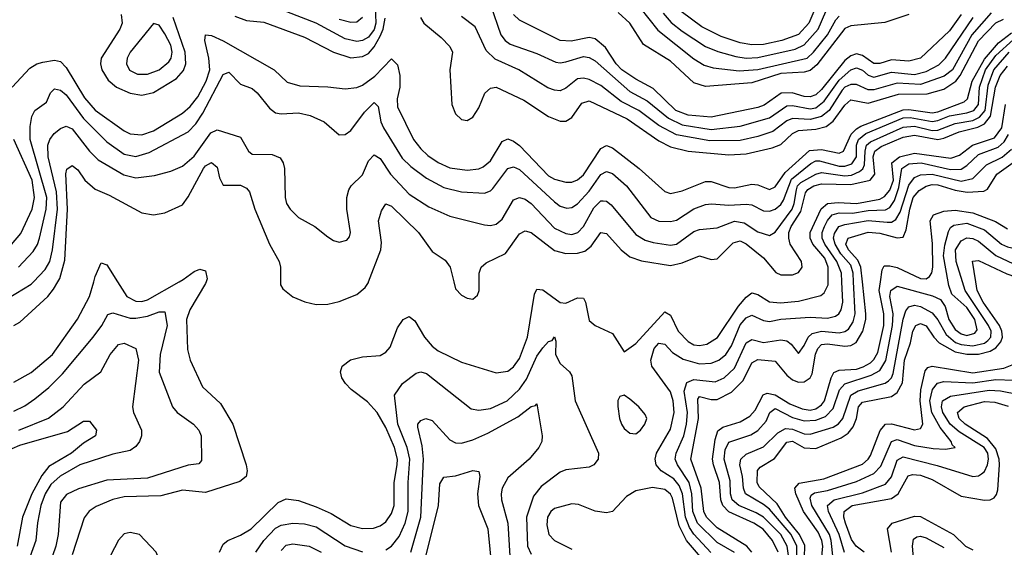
# Model space of a CAD drawing. Header units: inches. Extents: x 884549 to 1028252, y 526810 to 653624.
# Tile 1050 of 1056: x 1006490 to 1009879, y 649086 to 650902. Entities that reach past the tile are written whole.
import ezdxf

# ---------------------------------------------------------------- set-up
doc = ezdxf.new("R2010")
doc.units = ezdxf.units.IN
doc.header["$MEASUREMENT"] = 0
doc.layers.add('B0604', color=7, linetype='Continuous')
doc.layers.add('B0605', color=7, linetype='Continuous')

msp = doc.modelspace()

# ---------------------------------------------------------------- linework, layer by layer
at = {"layer": 'B0604', "color": 5}
for points, elevation in [([(1006450, 649943.6), (1006530, 649992), (1006537.7, 650000)], 3340), ([(1006469.6, 649850), (1006490, 649861.4), (1006586.6, 649950), (1006605.8, 649974.2), (1006621.1, 650000)], 3320), ([(1006470, 649655), (1006530, 649688.2), (1006602.5, 649750), (1006688.6, 649871.4), (1006730.5, 649949.5), (1006744.8, 650000)], 3280), ([(1007131.8, 650000), (1007130, 649994.3), (1007075.9, 649904.1), (1007063.9, 649870), (1007067.1, 649767.1), (1007077.2, 649730), (1007118.7, 649638.7), (1007181.1, 649581.1), (1007223.4, 649510), (1007268.9, 649370), (1007272.7, 649350), (1007269.1, 649330), (1007247.3, 649312.7), (1007130, 649274.9), (1007050, 649283.6), (1006976, 649264), (1006850, 649260.5), (1006810, 649250.9), (1006753.5, 649226.5), (1006729.5, 649210.5), (1006711.9, 649188.1), (1006670, 649060.6)], 3280), ([(1006827.1, 650000), (1006859, 649950), (1006890, 649933.9), (1006910, 649932.8), (1006930, 649937.8), (1007039.2, 650000)], 3280), ([(1007178.1, 649070), (1007190, 649097.2), (1007206, 649110), (1007250, 649128.3), (1007286.1, 649150), (1007379, 649241), (1007407.3, 649252.7), (1007450, 649247.6), (1007510, 649226.2), (1007562.3, 649202.3), (1007630, 649161.8), (1007670, 649151.3), (1007707.2, 649152.8), (1007730, 649159.9), (1007750, 649173.6), (1007770, 649203), (1007778.9, 649230), (1007778.2, 649310), (1007789.5, 649370), (1007789.9, 649390.1), (1007779.5, 649430), (1007750, 649498.6), (1007720.1, 649550), (1007687.5, 649587.6), (1007630.4, 649630), (1007610.9, 649650), (1007598.8, 649670), (1007594.2, 649690), (1007600.2, 649710), (1007628.4, 649731.6), (1007670, 649741.7), (1007730, 649746.3), (1007750, 649757.6), (1007765.4, 649774.6), (1007790, 649841.2), (1007810, 649870.2), (1007830, 649880.6), (1007850, 649866), (1007883.4, 649810), (1007910, 649778.2), (1007930, 649762.6), (1008010, 649723.1), (1008130, 649686.3), (1008170, 649692), (1008190, 649707.7), (1008210, 649736.1), (1008238, 649810), (1008262.2, 649957.8), (1008270, 649975.3), (1008290, 649971.9), (1008350, 649928.3), (1008370, 649927.1), (1008410, 649944.9), (1008430, 649944.1), (1008437.2, 649930), (1008450, 649866.5), (1008470, 649850.2), (1008530, 649822), (1008570, 649759.1), (1008610, 649787.5), (1008710, 649897.2), (1008730, 649885.5), (1008756.5, 649830), (1008790, 649794.3), (1008810, 649783.5), (1008830, 649780.8), (1008855, 649785), (1008891.1, 649808.9), (1008963.5, 649916.5), (1008990, 649947.7), (1009010, 649961.6), (1009030, 649956.4), (1009070, 649930.7), (1009107.9, 649927.9), (1009170, 649933.8), (1009247.1, 649952.9), (1009258.4, 649961.6), (1009272.1, 649990), (1009272.2, 650000)], 3280), ([(1007387.5, 650000), (1007387.5, 649990), (1007396, 649976), (1007430, 649948.2), (1007471.2, 649931.2), (1007510, 649921.9), (1007550, 649923.2), (1007590, 649932.2), (1007650, 649955.9), (1007679.3, 649980.7), (1007690, 649997.6), (1007690.9, 650000)], 3320), ([(1007983.9, 650000), (1007990, 649975.8), (1008010, 649953.6), (1008030, 649943.2), (1008050, 649940.7), (1008065.5, 649954.5), (1008071.3, 649970), (1008071.5, 650000)], 3320), ([(1008868.7, 649068.7), (1008810, 649131.8), (1008794.9, 649154.9), (1008781, 649190), (1008770.6, 649270), (1008759.4, 649299.4), (1008741.5, 649321.5), (1008698, 649350), (1008680.1, 649370), (1008677.1, 649390), (1008681.7, 649410), (1008730, 649493.2), (1008742.9, 649550), (1008739, 649590), (1008730, 649621.4), (1008665.4, 649710), (1008662, 649730), (1008673.6, 649770), (1008690, 649788.4), (1008710, 649785.2), (1008737.2, 649757.2), (1008773.5, 649733.5), (1008830, 649718.3), (1008870, 649720.2), (1008895.8, 649730), (1008920.3, 649750), (1008939.9, 649780.1), (1008970, 649851.5), (1008990, 649875.7), (1009010, 649885.5), (1009050, 649866.4), (1009070, 649863.8), (1009110, 649871.6), (1009210, 649878.3), (1009270, 649875.2), (1009297.6, 649882.4), (1009309.6, 649890.3), (1009316.7, 649903.3), (1009323.1, 649930), (1009319.4, 650000)], 3260), ([(1008950, 649068.1), (1008890, 649102.6), (1008822.5, 649170), (1008806.5, 649210), (1008803.5, 649270), (1008793.7, 649310), (1008754.1, 649370), (1008746.2, 649390), (1008748.7, 649410), (1008776.1, 649470), (1008784.9, 649510), (1008788.3, 649550), (1008776.5, 649623.5), (1008786.3, 649653.7), (1008810, 649663.4), (1008883.6, 649656.4), (1008914.2, 649670), (1008950, 649703), (1008990, 649790), (1009010, 649802), (1009050, 649791.7), (1009110, 649800.1), (1009130, 649797.1), (1009145.5, 649785.5), (1009170, 649753.4), (1009190, 649780.7), (1009203.9, 649810), (1009217.7, 649822.3), (1009250, 649830), (1009310, 649824.7), (1009330, 649828.7), (1009342.4, 649837.6), (1009358.2, 649861.8), (1009365.1, 649890), (1009360, 650000)], 3240), ([(1009010, 649070), (1008992.5, 649090), (1008890, 649153.5), (1008853.3, 649190), (1008844, 649210), (1008834.8, 649290), (1008799.7, 649390), (1008825.8, 649530), (1008824.3, 649595.7), (1008830, 649605.5), (1008870, 649595.2), (1008890, 649594.8), (1008939.4, 649620.6), (1008979.8, 649660.2), (1009010, 649721.5), (1009030, 649732.5), (1009090, 649726.7), (1009130, 649679), (1009150, 649663.1), (1009170, 649655), (1009190, 649656.2), (1009210, 649669.7), (1009216.8, 649683.2), (1009228.8, 649751.2), (1009237.4, 649770), (1009250, 649783.8), (1009270, 649786.9), (1009330, 649778.8), (1009350, 649780.6), (1009369, 649791), (1009392.1, 649830), (1009402.2, 649870), (1009402.3, 649890), (1009390.1, 650000)], 3220), ([(1009100, 649070), (1009080.7, 649110), (1009048.8, 649148.8), (1009016.5, 649170), (1008930, 649208.8), (1008910.4, 649230.4), (1008903.5, 649250), (1008898.7, 649310), (1008877.3, 649370), (1008874.6, 649390), (1008883, 649457), (1008892.6, 649487.4), (1008910, 649499.8), (1008970, 649518.4), (1009002.5, 649537.5), (1009021.1, 649558.9), (1009048.5, 649611.5), (1009062.6, 649617.4), (1009090, 649611.5), (1009140.4, 649580.4), (1009183.4, 649563.4), (1009210, 649558.5), (1009230, 649562.7), (1009250, 649576.5), (1009260.2, 649590), (1009282.7, 649670), (1009292, 649688), (1009310, 649696.2), (1009370, 649700), (1009393, 649707), (1009418.2, 649721.8), (1009430, 649733), (1009443.3, 649756.7), (1009463.7, 649850), (1009463.8, 649890), (1009447.5, 649970), (1009452.3, 650000)], 3180), ([(1009137.1, 649050), (1009131.7, 649090), (1009109.5, 649130), (1009050, 649189.8), (1009025, 649205), (1008965.4, 649230), (1008941.5, 649250), (1008936.3, 649270), (1008935.4, 649315.4), (1008914.6, 649390), (1008918, 649422), (1008930, 649448.4), (1009006, 649474), (1009030, 649488.7), (1009059.5, 649520.5), (1009071.5, 649550), (1009090, 649564.4), (1009150, 649533), (1009190, 649521.1), (1009230, 649523.9), (1009263, 649537), (1009290, 649564.6), (1009311.9, 649628.1), (1009330, 649649.2), (1009420.7, 649679.3), (1009450, 649695), (1009470.8, 649729.2), (1009493.5, 649850), (1009496.4, 649890), (1009485.2, 649950), (1009488.1, 649970), (1009510, 649985.4), (1009631.6, 649951.6), (1009659.5, 649939.5), (1009675.4, 649915.4), (1009688.2, 649870), (1009710, 649835.8), (1009730, 649821.2), (1009750, 649815.5), (1009776.8, 649823.2), (1009784.8, 649835.2), (1009777.2, 649870), (1009750, 649911.3), (1009697.6, 649957.6), (1009687.2, 649987.2), (1009685, 650000)], 3160), ([(1009163.4, 649010), (1009164, 649090), (1009144.5, 649130), (1009070, 649217.6), (1009050, 649234.3), (1008988.4, 649270), (1008980.8, 649290), (1008977.8, 649330), (1008968.3, 649370), (1008972.1, 649390), (1008990, 649406.6), (1009050, 649432.5), (1009099.3, 649480.7), (1009125.1, 649494.9), (1009150, 649493.1), (1009190, 649477.2), (1009210, 649475.3), (1009290, 649500.2), (1009308.1, 649511.9), (1009322.8, 649530), (1009350, 649610.1), (1009375.6, 649624.4), (1009468.6, 649651.4), (1009480.4, 649659.6), (1009490.3, 649669.7), (1009495.8, 649684.3), (1009530, 649872), (1009539.9, 649900.1), (1009550, 649914.5), (1009570, 649919.4), (1009590, 649915.1), (1009630, 649893.1), (1009650, 649869.3), (1009678.8, 649818.8), (1009711.2, 649791.2), (1009730, 649784.3), (1009770, 649780.1), (1009810, 649788.8), (1009821.8, 649798.2), (1009831.9, 649810), (1009833.4, 649830), (1009824.5, 649850), (1009744, 649970), (1009734.6, 650000)], 3140), ([(1009189.6, 649010), (1009192.5, 649092.5), (1009174.1, 649130), (1009125.7, 649190), (1009096.4, 649236.4), (1009034.8, 649294.8), (1009027.7, 649310), (1009028.7, 649351.3), (1009037.9, 649362), (1009088.2, 649391.8), (1009130, 649447.7), (1009150, 649451.3), (1009190, 649429.2), (1009230, 649426), (1009317.1, 649462.9), (1009341, 649479), (1009358.7, 649501.3), (1009370.2, 649530), (1009377, 649570), (1009390, 649585.5), (1009490, 649605.7), (1009510, 649618.8), (1009527.9, 649652.1), (1009535.3, 649730), (1009555.4, 649790), (1009563.3, 649830), (1009574, 649850), (1009590, 649856.3), (1009610, 649848.9), (1009635.8, 649810), (1009654.9, 649790), (1009710, 649758.8), (1009750, 649750.9), (1009790, 649751.4), (1009830, 649761.5), (1009850, 649773), (1009866.9, 649793.1), (1009871.9, 649810), (1009870.5, 649830), (1009862.1, 649850), (1009805.9, 649930), (1009785.6, 649970), (1009780.7, 650000)], 3120), ([(1006470, 649555), (1006507.3, 649572.7), (1006542.2, 649597.8), (1006590, 649636.4), (1006637.1, 649682.9), (1006742.6, 649810), (1006772.4, 649850), (1006792.8, 649887.2), (1006810, 649893.1), (1006870, 649874.8), (1006890, 649875.3), (1006930, 649881.7), (1006970, 649896.6), (1006990, 649896.3), (1006997.3, 649850), (1006973.7, 649750), (1006969.6, 649689.6), (1007016.2, 649570), (1007031.6, 649550), (1007087.6, 649510), (1007106.3, 649490), (1007114.6, 649470), (1007115.4, 649384.6), (1007106.6, 649373.4), (1007070, 649368.8), (1006930, 649324.5), (1006790, 649317.6), (1006692.7, 649287.3), (1006651.5, 649268.5), (1006630, 649241.6), (1006622.5, 649130), (1006614.7, 649090), (1006602.6, 649057.4)], 3260), ([(1007750, 649077.6), (1007770, 649090.6), (1007796.2, 649123.8), (1007816.3, 649170), (1007827.3, 649210), (1007826.7, 649310), (1007832.5, 649390), (1007824, 649430), (1007791.6, 649510), (1007779.9, 649610), (1007807.4, 649650), (1007853.9, 649686.1), (1007870, 649690.1), (1007890, 649684.8), (1008043.2, 649563.2), (1008070, 649558.4), (1008110, 649563.8), (1008167.5, 649590), (1008210, 649630.1), (1008234.7, 649665.3), (1008270, 649744), (1008290, 649773), (1008310, 649795), (1008322, 649798), (1008330.3, 649810.3), (1008335.5, 649795.5), (1008334, 649750), (1008350, 649718.9), (1008382, 649690), (1008390, 649676.4), (1008401.2, 649590), (1008481.5, 649410), (1008481.3, 649390), (1008466.4, 649370), (1008450, 649362.5), (1008370, 649352.7), (1008350, 649345.2), (1008284.1, 649295.9), (1008257.9, 649262.1), (1008234.3, 649190), (1008238.1, 649090), (1008250, 649063.3)], 3260), ([(1006486.9, 649490), (1006588.8, 649531.2), (1006639.9, 649570), (1006712.4, 649647.6), (1006769.5, 649690.5), (1006800.8, 649750), (1006830, 649784.9), (1006850, 649788.8), (1006890, 649770.3), (1006899.1, 649730), (1006877.8, 649570), (1006882, 649550), (1006909.2, 649490), (1006909.3, 649470), (1006902, 649450), (1006890, 649433.5), (1006870, 649419.8), (1006810, 649407.4), (1006697.5, 649370), (1006628.8, 649331.2), (1006597.4, 649302.6), (1006578, 649270), (1006563.1, 649230), (1006550.8, 649170.8), (1006546, 649110), (1006487.8, 648950)], 3240), ([(1009248.7, 649030), (1009253.5, 649090), (1009250.5, 649110), (1009238, 649138), (1009187.7, 649210), (1009160.9, 649270), (1009157.7, 649290), (1009173.1, 649306.9), (1009257.9, 649322.1), (1009390, 649372.3), (1009410, 649389.4), (1009417.8, 649402.2), (1009451.8, 649488.2), (1009470, 649509.7), (1009490, 649511.5), (1009569.6, 649490.4), (1009590, 649495.1), (1009598.5, 649510), (1009589.2, 649590), (1009591.6, 649628.4), (1009606.8, 649693.2), (1009614.9, 649705.1), (1009630, 649710.1), (1009770, 649686.6), (1009876.8, 649703.2), (1009906.2, 649713.8)], 3080), ([(1009290, 649046.5), (1009283.2, 649110), (1009276.6, 649130), (1009216.5, 649230), (1009210, 649255), (1009214, 649266), (1009225.9, 649274.1), (1009270, 649281.4), (1009370, 649313.1), (1009430, 649340.2), (1009453.9, 649366.1), (1009490, 649451.1), (1009510, 649456.9), (1009570, 649437.3), (1009633.4, 649426.6), (1009675.8, 649424.2), (1009709.6, 649430), (1009698.7, 649438.7), (1009695.8, 649450), (1009658.2, 649498.2), (1009629.1, 649550), (1009622.1, 649590), (1009631.1, 649630), (1009649.2, 649650.8), (1009670, 649656.8), (1009770, 649652.1), (1009850, 649664.2), (1009910, 649661.5)], 3060), ([(1009328.8, 649068.8), (1009310.6, 649130), (1009273, 649210), (1009269.6, 649230), (1009293.6, 649250), (1009390, 649274), (1009470, 649303.2), (1009490.7, 649329.3), (1009510, 649386.1), (1009530, 649397.6), (1009648.1, 649368.1), (1009769.9, 649330.1), (1009790, 649332.3), (1009800.6, 649339.4), (1009810, 649347.3), (1009820.5, 649370), (1009824.7, 649390), (1009821.4, 649410), (1009809, 649430), (1009723.4, 649483.4), (1009692.6, 649510), (1009667, 649550), (1009662.5, 649570), (1009665.8, 649590), (1009693.8, 649606.2), (1009826.8, 649626.8), (1009865.2, 649625.2), (1009930, 649612.1)], 3040), ([(1007835.6, 649070), (1007870.4, 649190), (1007879.9, 649390), (1007875.4, 649435.4), (1007859.9, 649500.1), (1007860.5, 649510), (1007870, 649523.2), (1007887.3, 649530), (1007910, 649523), (1007970, 649456.8), (1007990, 649446.4), (1008010, 649445.1), (1008050, 649456.2), (1008101.2, 649478.8), (1008204.1, 649535.9), (1008250, 649571.2), (1008265.7, 649574.3), (1008270, 649580.7), (1008288.6, 649470), (1008287, 649450), (1008276.6, 649430), (1008243.2, 649390), (1008170, 649326), (1008150.1, 649290), (1008147.3, 649270), (1008148.6, 649250), (1008169.4, 649170), (1008176.3, 649056.3)], 3240), ([(1009396.3, 649070), (1009368.5, 649090), (1009353.1, 649113.1), (1009331.5, 649170), (1009326.4, 649190), (1009328, 649210), (1009355.4, 649230), (1009490, 649254.6), (1009513.2, 649270), (1009547.9, 649332.1), (1009562.7, 649337.3), (1009590, 649334.5), (1009630, 649319.4), (1009730, 649262.1), (1009810, 649248.2), (1009830, 649249.6), (1009843.2, 649256.8), (1009852.3, 649267.7), (1009855.8, 649284.2), (1009861.7, 649370), (1009860.6, 649390), (1009850, 649425.2), (1009820.8, 649460.8), (1009743.8, 649510), (1009723.7, 649530), (1009717.1, 649550), (1009740.5, 649570), (1009810, 649588.7), (1009846.1, 649586.1), (1009892.4, 649572.4)], 3020), ([(1006410, 649403.9), (1006490, 649437.8), (1006654.9, 649485.1), (1006710, 649520.7), (1006730, 649520.4), (1006754.4, 649490), (1006751.3, 649470), (1006710, 649444.9), (1006668, 649410), (1006590, 649364), (1006566, 649334), (1006531.9, 649270), (1006499.8, 649190), (1006481.7, 649090)], 3220), ([(1007886.6, 649050), (1007931, 649230), (1007935.4, 649304.6), (1007950, 649328.2), (1007990, 649332.5), (1008050, 649350.8), (1008070, 649347.7), (1008073.4, 649330), (1008065.1, 649270), (1008069.3, 649230), (1008100.7, 649150), (1008115, 649010)], 3220), ([(1008833.2, 649053.2), (1008784.4, 649110), (1008760, 649160), (1008736.1, 649256.1), (1008729.7, 649269.7), (1008710, 649285.3), (1008667.4, 649292.6), (1008610, 649280.8), (1008578.3, 649261.7), (1008530, 649209.3), (1008510, 649205.3), (1008470.5, 649210.5), (1008413.7, 649233.7), (1008390, 649235.7), (1008330, 649220.4), (1008317.5, 649210), (1008305.9, 649190), (1008303.8, 649163.8), (1008311.6, 649130), (1008330, 649110.2), (1008390, 649080.2)], 3280), ([(1007303.1, 649070), (1007329.9, 649110), (1007370, 649152), (1007390, 649162.2), (1007430, 649169.4), (1007470, 649167.6), (1007510, 649157.3), (1007610, 649091.6), (1007670, 649071.2)], 3260), ([(1009490.2, 649070), (1009476.3, 649150), (1009493.2, 649170), (1009570, 649193.7), (1009590, 649193), (1009703.4, 649130), (1009745.2, 649090), (1009770, 649077.7)], 2980), ([(1007390, 649075.4), (1007406.5, 649093.5), (1007430, 649098.9), (1007486, 649090), (1007527.9, 649070)], 3240), ([(1009566.2, 649050), (1009562.7, 649090), (1009566.1, 649113.9), (1009577.2, 649122.8), (1009590, 649124.6), (1009610, 649119), (1009670, 649085.5)], 2960)]:
    msp.add_lwpolyline(points, dxfattribs=dict(at, elevation=elevation))
for points, elevation in [([(1008570, 649609.6), (1008554.9, 649605.1), (1008548.4, 649591.6), (1008548.6, 649571.4), (1008554.3, 649530), (1008561.7, 649510), (1008570, 649495.6), (1008590, 649479.7), (1008610, 649477.3), (1008626.6, 649490), (1008640.9, 649510), (1008648.4, 649530), (1008643, 649543), (1008621.1, 649570), (1008590, 649596.4)], 3280), ([(1006870, 649137.4), (1006850, 649133.1), (1006830, 649110.9), (1006787.5, 649030), (1006788.3, 648950), (1006793.7, 648930), (1006810.2, 648910), (1006844.2, 648884.2), (1006890, 648838.9), (1006912.3, 648832.3), (1006949, 648831), (1006990, 648842.3), (1007024.1, 648870), (1007031.9, 648890), (1007031.8, 648910), (1007023.9, 648930), (1006978.5, 648990), (1006971.6, 649010), (1006967.5, 649050), (1006959.2, 649070), (1006902, 649130)], 3320)]:
    msp.add_lwpolyline(points, close=True, dxfattribs=dict(at, elevation=elevation))
at = {"layer": 'B0605', "color": 5}
for points, elevation in [([(1009237.3, 650962.7), (1009205.3, 650890), (1009170, 650851.3), (1009113.2, 650830), (1009050, 650817), (1009010, 650815.4), (1008970, 650822.1), (1008904.6, 650844.6), (1008837.2, 650877.2), (1008766.1, 650930)], 3580), ([(1007713.6, 650950), (1007715.5, 650890), (1007710, 650868.3), (1007690, 650842.3), (1007670, 650830.7), (1007650, 650827.3), (1007610, 650836.5), (1007510, 650889.8), (1007409.3, 650929.3)], 3440), ([(1008110, 650952.8), (1008146.4, 650850), (1008161, 650830), (1008177.5, 650817.5), (1008270, 650785.9), (1008335.7, 650755.7), (1008350, 650753.3), (1008370, 650757.3), (1008430, 650775.2), (1008450, 650771.6), (1008470, 650760.7), (1008590, 650655.5), (1008650, 650622.4), (1008722.7, 650562.7), (1008770, 650540.4), (1008870, 650524.7), (1008970, 650535.5), (1009070, 650564.5), (1009130, 650605.2), (1009150, 650606.4), (1009210, 650595.5), (1009230, 650599.3), (1009258.6, 650621.4), (1009310, 650693.7), (1009350, 650729.3), (1009370, 650736.1), (1009390, 650727.9), (1009410, 650710.9), (1009430, 650704.6), (1009490, 650721.4), (1009570, 650713), (1009610, 650723.2), (1009653, 650747), (1009676.6, 650770), (1009771.5, 650910)], 3460), ([(1009550, 650919.7), (1009467.9, 650892.1), (1009350, 650880.8), (1009330, 650871.9), (1009233.5, 650746.5), (1009210, 650727.6), (1009190, 650722), (1009110, 650716.8), (1009010, 650684.8), (1008850, 650672.7), (1008810, 650684.7), (1008730, 650759.4), (1008636.6, 650816.6), (1008589.7, 650890), (1008550, 650927.3)], 3520), ([(1008623.7, 650943.8), (1008686.5, 650866.5), (1008810, 650767.1), (1008845.8, 650745.8), (1008876.5, 650736.5), (1008966.6, 650726.6), (1009030, 650730.5), (1009199.9, 650770), (1009222.4, 650790), (1009269.8, 650849.8), (1009298.5, 650901.5), (1009310, 650913.9)], 3540), ([(1008704.3, 650924.3), (1008732.2, 650892.2), (1008770, 650862.1), (1008850, 650810), (1008892.1, 650792.1), (1008955, 650775), (1008990, 650769.8), (1009030, 650771.5), (1009159, 650801), (1009190, 650816.1), (1009238, 650870), (1009264, 650930)], 3560), ([(1006839.6, 650919.6), (1006842.3, 650890), (1006835.1, 650870), (1006770.5, 650770), (1006768.4, 650750), (1006772.8, 650730), (1006793.9, 650693.9), (1006823.6, 650670), (1006870, 650648.8), (1006910, 650642.4), (1006950, 650651.4), (1007030, 650699.5), (1007053.2, 650726.8), (1007061.3, 650750), (1007059, 650790), (1007018.6, 650910)], 3420), ([(1007230, 650914.3), (1007270, 650899), (1007330, 650893.5), (1007470, 650841.5), (1007570.5, 650790.5), (1007630, 650770.9), (1007670, 650775.4), (1007690, 650786), (1007710, 650809), (1007730, 650845.4), (1007740.6, 650870), (1007747.4, 650907.4)], 3420), ([(1007590, 650904.2), (1007630, 650893.3), (1007650, 650895), (1007669.4, 650910.6)], 3460), ([(1007869.2, 650910), (1007880.4, 650890), (1007940.8, 650840.8), (1007970.1, 650810), (1007979.3, 650790), (1007970.6, 650730), (1007977.4, 650610), (1007990, 650577.8), (1008010, 650558.5), (1008030, 650555.5), (1008050, 650567.1), (1008070, 650598.6), (1008090.3, 650649.7), (1008110, 650666.7), (1008130, 650669.6), (1008225.5, 650625.5), (1008310, 650569.1), (1008350, 650553), (1008370, 650552.6), (1008390, 650565), (1008425, 650615), (1008450, 650622.6), (1008580.8, 650560.8), (1008690, 650485.6), (1008730, 650464.8), (1008790, 650449.3), (1008930, 650437), (1008990, 650440.9), (1009079.4, 650460.6), (1009110, 650472.5), (1009150.1, 650509.9), (1009170, 650520.4), (1009230, 650525), (1009265, 650535), (1009290, 650553.3), (1009330, 650607.9), (1009350, 650626.3), (1009410, 650615.3), (1009514.2, 650645.8), (1009612.6, 650647.4), (1009670, 650662.8), (1009711.7, 650690), (1009727, 650710), (1009790, 650829.5), (1009850, 650891.7), (1009876.2, 650903.8)], 3420), ([(1009833.8, 650926.2), (1009767.3, 650850), (1009700.5, 650730), (1009671.8, 650708.2), (1009590, 650679.3), (1009510, 650683.6), (1009430, 650660.3), (1009410, 650661), (1009370, 650679), (1009350, 650679.5), (1009330, 650669.8), (1009320.3, 650659.7), (1009275.9, 650590), (1009250, 650568.6), (1009210, 650558.8), (1009150, 650562.5), (1009130, 650553.7), (1009082.5, 650517.5), (1009030, 650499.8), (1008970, 650486.9), (1008865.2, 650485.2), (1008750, 650505.7), (1008690, 650537.9), (1008620.7, 650590), (1008560.4, 650620.4), (1008490, 650675.4), (1008450, 650696.6), (1008430, 650701.2), (1008410, 650698.4), (1008370, 650666.1), (1008350, 650657.5), (1008330, 650659.6), (1008308.1, 650668.1), (1008207.6, 650730), (1008126.7, 650766.7), (1008095.8, 650795.8), (1008057.7, 650877.7), (1008010, 650913.5)], 3440), ([(1009730, 650920.1), (1009690, 650863.3), (1009590, 650769.4), (1009550, 650759.3), (1009490, 650763.8), (1009450, 650751.6), (1009430, 650751.2), (1009390, 650779.2), (1009370, 650784.1), (1009350, 650777.6), (1009330, 650761.9), (1009250, 650662.3), (1009230, 650643.6), (1009210, 650636.5), (1009190, 650637.7), (1009148.7, 650650), (1009111.2, 650648.8), (1009051.8, 650608.2), (1009030, 650599.7), (1008870, 650566.4), (1008790, 650573.7), (1008748.1, 650590), (1008670, 650665.4), (1008610, 650697), (1008562.8, 650730), (1008542.5, 650750), (1008505.9, 650805.9), (1008470, 650835.9), (1008450, 650840.4), (1008387.9, 650827.9), (1008350.6, 650830.6), (1008210, 650900.9), (1008190, 650919.5)], 3480), ([(1006464.4, 650670), (1006524.5, 650735.5), (1006549.5, 650750.5), (1006570, 650756.2), (1006610, 650762.6), (1006630, 650757.7), (1006650, 650737.8), (1006713.3, 650633.4), (1006750, 650591), (1006850, 650519.1), (1006870, 650509.3), (1006910, 650506.2), (1006950, 650519.6), (1007050, 650580.4), (1007077.2, 650602.8), (1007103.1, 650636.9), (1007132, 650690), (1007144.2, 650730), (1007140.9, 650770), (1007127, 650830), (1007130, 650850.1), (1007150, 650847.3), (1007190, 650829.3), (1007366.2, 650730), (1007410, 650687.3), (1007454.2, 650674.2), (1007550, 650671.2), (1007610, 650664.3), (1007650, 650668.4), (1007670, 650676.8), (1007712.5, 650707.5), (1007770, 650767.1), (1007790, 650747.1), (1007798.4, 650710), (1007797.7, 650670), (1007788.8, 650630), (1007790, 650602), (1007845.8, 650490), (1007870, 650457.8), (1007894.8, 650434.8), (1007930, 650410.8), (1007970, 650392.6), (1008030, 650384.5), (1008070, 650389.3), (1008084.7, 650395.3), (1008110, 650416.8), (1008150, 650483.1), (1008170, 650492.4), (1008190, 650484.3), (1008210, 650468.9), (1008310, 650364.7), (1008330, 650353.7), (1008370, 650342.6), (1008390, 650342.9), (1008410, 650350.5), (1008430, 650368.4), (1008490, 650458.5), (1008510, 650469.2), (1008530, 650460.8), (1008622.2, 650390), (1008710, 650310.8), (1008730, 650304.2), (1008770, 650312.8), (1008850, 650345.8), (1008870, 650344.7), (1008930, 650324.8), (1008950, 650324), (1009010, 650336.1), (1009030, 650334), (1009070, 650318.1), (1009090, 650326.8), (1009124.3, 650375.7), (1009208, 650452), (1009250, 650455), (1009310, 650443.2), (1009324.7, 650450), (1009352.1, 650507.9), (1009370, 650527), (1009384.8, 650535.2), (1009530, 650592.1), (1009550, 650593.3), (1009630, 650581.1), (1009650, 650584.5), (1009740.1, 650619.9), (1009751.5, 650630), (1009768.5, 650690), (1009810, 650766.7), (1009858.1, 650821.9), (1009902.9, 650857.1)], 3380), ([(1006486.2, 650050), (1006536.1, 650103.9), (1006551.3, 650128.7), (1006557.6, 650150), (1006580.8, 650250), (1006582.9, 650290), (1006525.8, 650490), (1006525.5, 650534.5), (1006531.4, 650568.6), (1006541.9, 650590), (1006582.2, 650617.8), (1006595.8, 650650), (1006610, 650664.2), (1006630, 650659.7), (1006650, 650644), (1006710, 650562.2), (1006790, 650481.9), (1006850, 650439.1), (1006890, 650430.8), (1006935, 650445), (1007070, 650516.3), (1007096.1, 650543.9), (1007119.8, 650580.2), (1007190, 650713.2), (1007210, 650721.8), (1007250, 650679.8), (1007290, 650664.8), (1007307.4, 650650), (1007350, 650597.2), (1007370, 650581.9), (1007390, 650578.3), (1007450, 650581.7), (1007490, 650572.6), (1007537.6, 650550), (1007590, 650506), (1007610, 650506.5), (1007630, 650520.9), (1007676.5, 650583.5), (1007710, 650617.4), (1007723.5, 650603.5), (1007733.3, 650550), (1007742.1, 650530), (1007806, 650426), (1007836.4, 650396.4), (1007890, 650356.2), (1007950, 650324.3), (1008010.1, 650310.1), (1008090, 650304.8), (1008110, 650312.9), (1008118.6, 650321.4), (1008170, 650389.6), (1008190, 650395.3), (1008210, 650386.5), (1008330, 650275.3), (1008350, 650260.6), (1008373.3, 650253.4), (1008390, 650255.2), (1008410, 650268.2), (1008450, 650311.7), (1008490, 650369.6), (1008510, 650379.8), (1008530, 650372.2), (1008578.6, 650330), (1008661.9, 650221.9), (1008690, 650208.2), (1008730, 650207.3), (1008750, 650212.5), (1008810, 650251.3), (1008850, 650266.6), (1008871.2, 650268.8), (1008930, 650263.3), (1008990, 650267.8), (1009010, 650264.4), (1009050, 650244.1), (1009070, 650242.7), (1009090, 650250.4), (1009110, 650266), (1009119.2, 650280.8), (1009146.7, 650353.3), (1009212.4, 650407.6), (1009230, 650416.9), (1009243.1, 650416.9), (1009310, 650398.2), (1009330, 650397.6), (1009354.3, 650405.7), (1009370, 650430), (1009370.1, 650470), (1009377, 650490), (1009402.4, 650510), (1009530, 650564.3), (1009554.9, 650565.1), (1009630, 650552.1), (1009650, 650555.1), (1009690, 650571.7), (1009750, 650581.5), (1009773.7, 650590), (1009789.8, 650610.2), (1009793.1, 650670), (1009813.9, 650730), (1009850, 650778.8), (1009910, 650834.1)], 3360), ([(1006537.7, 650000), (1006578.1, 650041.9), (1006593.4, 650070), (1006603.2, 650110), (1006619.7, 650250), (1006616.3, 650310), (1006588.1, 650430), (1006587.1, 650470), (1006593.7, 650490), (1006608.7, 650510), (1006630, 650527.1), (1006650, 650536), (1006670, 650526.9), (1006730, 650449.6), (1006759.8, 650419.8), (1006848.3, 650368.3), (1006890, 650358.2), (1006954.4, 650365.6), (1007010, 650380.4), (1007050, 650397.8), (1007090, 650432.8), (1007147.6, 650512.4), (1007170, 650523.1), (1007250, 650497.8), (1007277.6, 650450), (1007290, 650438.8), (1007358.3, 650438.3), (1007386.7, 650426.7), (1007396.9, 650410), (1007401.5, 650390), (1007403.2, 650290), (1007408.7, 650270), (1007421, 650250), (1007450, 650221.8), (1007505.3, 650190), (1007550, 650154.6), (1007570, 650141.7), (1007590, 650136.5), (1007616.1, 650143.9), (1007625.4, 650154.6), (1007628.4, 650170), (1007615.4, 650250), (1007616.1, 650290), (1007623.2, 650316.8), (1007630.9, 650330), (1007670, 650368.1), (1007690, 650416.9), (1007710, 650437.2), (1007730, 650424.1), (1007765.8, 650370), (1007830, 650302), (1007898.2, 650258.2), (1007970, 650225.8), (1008090, 650196.3), (1008110, 650193.5), (1008130, 650198.3), (1008150, 650215.9), (1008190, 650282.1), (1008210, 650290.6), (1008230, 650284), (1008250.6, 650270), (1008330, 650184.4), (1008370, 650165.8), (1008390, 650163.4), (1008410.4, 650169.6), (1008430, 650190.7), (1008465.4, 650254.6), (1008490, 650278.4), (1008498.4, 650278.4), (1008510, 650278.1), (1008525, 650265), (1008610, 650162.8), (1008643.1, 650143.1), (1008670, 650135.8), (1008730, 650126.6), (1008750, 650129.2), (1008810, 650172.8), (1008830, 650180.3), (1008890, 650185.7), (1008950, 650208.6), (1008983.3, 650203.3), (1009030, 650172.4), (1009070, 650159.1), (1009090, 650171.1), (1009148, 650250), (1009155.6, 650270), (1009162.9, 650317), (1009167.3, 650330), (1009178.1, 650341.9), (1009230, 650371), (1009250, 650376), (1009330, 650364.8), (1009352.4, 650367.6), (1009380.7, 650379.3), (1009391.5, 650388.5), (1009396.9, 650403.1), (1009399.3, 650450), (1009404.8, 650470), (1009418.3, 650481.7), (1009530, 650532.7), (1009570, 650535.2), (1009630, 650521), (1009650, 650522.1), (1009710, 650544.7), (1009770, 650555), (1009793.6, 650566.4), (1009813, 650590), (1009823.2, 650676.8), (1009842, 650730), (1009895.7, 650790)], 3340), ([(1008071.5, 650000), (1008071.6, 650030), (1008077.6, 650050), (1008094.8, 650065.2), (1008162.1, 650097.9), (1008210, 650165), (1008230, 650175.8), (1008250, 650169.6), (1008330, 650108.1), (1008370, 650097.7), (1008410, 650098.5), (1008434.7, 650105.3), (1008457.3, 650122.7), (1008490, 650170.1), (1008510, 650165.9), (1008559.6, 650110), (1008590, 650086.4), (1008630, 650072.1), (1008730, 650056.1), (1008770, 650065.1), (1008830, 650089.6), (1008870, 650077.1), (1008890, 650079), (1008945.4, 650134.6), (1008970, 650140.6), (1008990, 650130.8), (1009050, 650082), (1009092.6, 650032.6), (1009110, 650024.3), (1009150, 650024.1), (1009170, 650031.7), (1009183.3, 650050), (1009180.2, 650070), (1009141.9, 650130), (1009136.6, 650150), (1009137.4, 650170), (1009144.7, 650190), (1009178.4, 650241.6), (1009194, 650306), (1009202.5, 650317.5), (1009223.2, 650330), (1009250, 650337.4), (1009350, 650334.4), (1009417.5, 650350), (1009433.2, 650370), (1009426.7, 650430), (1009432.8, 650450), (1009454.8, 650465.2), (1009530, 650497.7), (1009570, 650504.8), (1009650, 650490.3), (1009670, 650493.9), (1009723.8, 650516.2), (1009787.5, 650532.5), (1009810, 650543.8), (1009831.1, 650570), (1009848.5, 650670), (1009864.2, 650710), (1009890, 650742.1)], 3320), ([(1009272.2, 650000), (1009272.9, 650050), (1009260.9, 650080.9), (1009220, 650130), (1009210.8, 650150), (1009210.8, 650170), (1009248.8, 650251.2), (1009270, 650269.6), (1009306.5, 650273.5), (1009370, 650269.4), (1009450, 650284.6), (1009466.5, 650293.5), (1009484.3, 650315.7), (1009497, 650350), (1009491.7, 650410), (1009517.6, 650430), (1009570, 650442.7), (1009695, 650425), (1009723.9, 650436.1), (1009769.6, 650470.4), (1009844.6, 650495.4), (1009870.1, 650530), (1009882.7, 650610)], 3280), ([(1006429.4, 650090.6), (1006494.2, 650165.8), (1006532.6, 650250), (1006540.9, 650290), (1006533.3, 650350), (1006470.2, 650490)], 3380), ([(1009319.4, 650000), (1009317.8, 650030), (1009302, 650070), (1009260.5, 650130), (1009251.4, 650150), (1009252, 650170), (1009260, 650190), (1009270, 650211.6), (1009286.6, 650230), (1009310, 650237.3), (1009356.4, 650236.4), (1009410, 650244.9), (1009470, 650247.9), (1009484.2, 650255.7), (1009500.3, 650279.7), (1009515.8, 650324.2), (1009526.5, 650390), (1009550, 650406), (1009592, 650410), (1009692.9, 650387.1), (1009730, 650387.8), (1009750, 650399.9), (1009790, 650437.8), (1009857, 650463), (1009878.3, 650481.7), (1009892.5, 650507.5)], 3260), ([(1009360, 650000), (1009358.6, 650030), (1009350, 650057.4), (1009316.3, 650096.3), (1009296.3, 650130), (1009291.1, 650150), (1009293.8, 650166.2), (1009309.6, 650190), (1009330, 650197.7), (1009410, 650210.9), (1009475.1, 650204.9), (1009490, 650205.6), (1009505.6, 650214.4), (1009520.6, 650239.4), (1009550, 650332.4), (1009570, 650358.6), (1009590, 650368.4), (1009630, 650370.9), (1009730, 650346.2), (1009770, 650355.7), (1009817.3, 650402.7), (1009870.8, 650429.2), (1009903.3, 650456.7)], 3240), ([(1006621.1, 650000), (1006628.1, 650011.9), (1006645.2, 650074.8), (1006654.3, 650250), (1006648.5, 650371.5), (1006652.2, 650387.8), (1006670, 650400.5), (1006690, 650385.5), (1006714.4, 650350), (1006750, 650318.4), (1006798.2, 650298.2), (1006910, 650237.3), (1006950, 650230.1), (1006990, 650237.8), (1007050, 650264.4), (1007070, 650292), (1007122.9, 650390), (1007130, 650399.6), (1007150.5, 650410.5), (1007170, 650394.2), (1007178, 650358), (1007190, 650332.9), (1007250, 650332.1), (1007270, 650322.8), (1007280.6, 650310), (1007299.2, 650250), (1007349.4, 650130), (1007383.2, 650070), (1007387.5, 650050), (1007387.5, 650000)], 3320), ([(1009390.1, 650000), (1009384.5, 650050), (1009374.3, 650074.3), (1009342.6, 650110), (1009332.8, 650130), (1009340.8, 650150), (1009410, 650170.5), (1009450, 650166.9), (1009510, 650151.3), (1009530, 650153.4), (1009541.3, 650178.7), (1009553.4, 650250), (1009565.1, 650290), (1009585.7, 650314.3), (1009610, 650328.7), (1009630, 650334.4), (1009650, 650333.9), (1009710, 650315.3), (1009751.2, 650308.8), (1009808, 650312), (1009821.1, 650318.9), (1009853.2, 650370), (1009908.9, 650411.1)], 3220), ([(1009685, 650000), (1009669.8, 650090), (1009673.8, 650126.2), (1009686.6, 650173.4), (1009693.3, 650186.7), (1009704.9, 650195.1), (1009750, 650201.6), (1009810, 650179), (1009869.3, 650130), (1009890, 650120.2), (1009950, 650107.1), (1009966.9, 650113.1), (1009994.5, 650250), (1009996.5, 650330), (1010000, 650338.1)], 3160), ([(1007690.9, 650000), (1007732.8, 650110), (1007734.9, 650134.9), (1007725.3, 650210), (1007735.7, 650244.3), (1007750, 650268.1), (1007770, 650260.5), (1007862.5, 650170), (1007910, 650104), (1007954.4, 650074.4), (1007971.3, 650050), (1007983.9, 650000)], 3320), ([(1009452.3, 650000), (1009458.8, 650041.2), (1009465.4, 650054.6), (1009484.4, 650055.6), (1009510, 650049.2), (1009590, 650011.4), (1009610, 650010.1), (1009621.4, 650018.6), (1009629.6, 650030.4), (1009632.7, 650050), (1009631.7, 650131.7), (1009623.2, 650210), (1009635.4, 650230), (1009670, 650243.5), (1009710, 650246.5), (1009770, 650236.9), (1009847.8, 650207.8), (1009890, 650182.3)], 3180), ([(1009734.6, 650000), (1009712.7, 650070), (1009710.9, 650110), (1009730, 650141.3), (1009750, 650151.4), (1009770, 650149.5), (1009790, 650139.9), (1009850, 650091), (1009930, 650052.8), (1009970, 650041.7), (1009998.5, 650050), (1010000, 650051.4)], 3140), ([(1006744.8, 650000), (1006750, 650018.3), (1006770, 650065.3), (1006790, 650058), (1006827.1, 650000)], 3280), ([(1009780.7, 650000), (1009769.2, 650070.8), (1009790, 650073), (1009887.2, 650027.2), (1009950, 650005.7), (1009996.5, 650000)], 3120), ([(1007039.2, 650000), (1007052.5, 650007.5), (1007090, 650035.5), (1007110, 650043.5), (1007130, 650038), (1007135.1, 650010), (1007131.8, 650000)], 3280)]:
    msp.add_lwpolyline(points, dxfattribs=dict(at, elevation=elevation))
at = {"layer": 'B0605', "color": 5, "elevation": 3440}
msp.add_lwpolyline([(1006950, 650888.5), (1006870.6, 650790), (1006860.4, 650770), (1006857.8, 650750), (1006868.3, 650728.3), (1006895, 650715), (1006930, 650714.5), (1006970, 650729), (1007002.9, 650757.1), (1007011.2, 650770), (1007014.5, 650790), (1007010, 650814.7), (1006990, 650853.7), (1006970, 650883.5)], close=True, dxfattribs=at)

doc.saveas('drawing.dxf')
